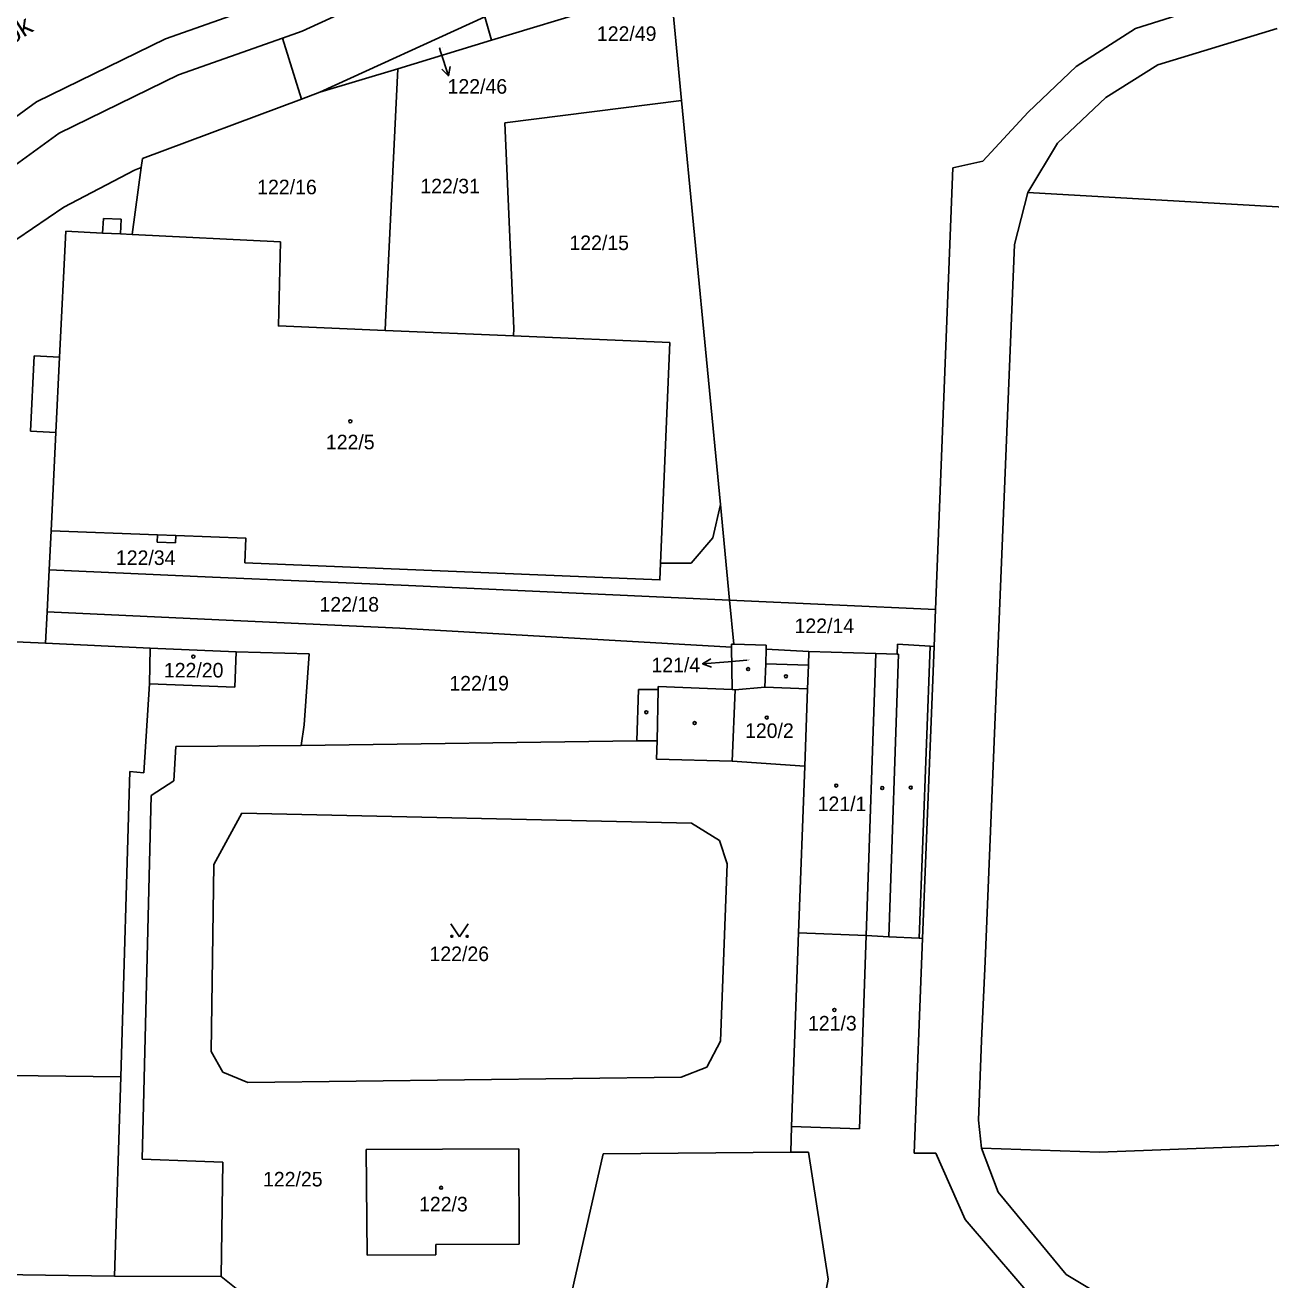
# Model space of a CAD drawing. Extents: x -785744 to -782822, y -1067550 to -1063910.
# Drawn here: x -783434.4 to -783289, y -1065048.6 to -1064902.2 of the extents above; entities that cross this region are included whole.
import ezdxf

# ---------------------------------------------------------------- set-up
doc = ezdxf.new("R2010")
doc.units = 0
for name, color, linetype in [('Hranice parcel', 7, 'Continuous'), ('Parcelní čísla', 7, 'Continuous'), ('Pop_ČP_popisy', 7, 'Continuous'), ('Vnitřní kresba', 7, 'Continuous'), ('Značky budov', 7, 'Continuous'), ('Značky kultur', 7, 'Continuous')]:
    doc.layers.add(name, color=color, linetype=linetype)

msp = doc.modelspace()

# ---------------------------------------------------------------- linework, layer by layer
at = {"layer": 'Hranice parcel'}
for points in [[(-783418.04, -1064903.77), (-783403.59, -1064898.67)], [(-783402.1, -1064902.9), (-783392.86, -1064898.63)], [(-783359.07, -1064897.84), (-783357.81, -1064910.97)], [(-783304.84, -1064902.58), (-783289.73, -1064897.8)], [(-783380.01, -1064903.96), (-783367.37, -1064900.13)], [(-783400.04, -1064910.03), (-783380.77, -1064901.21)], [(-783380.77, -1064901.21), (-783380.01, -1064903.96)], [(-783404.39, -1064903.71), (-783402.1, -1064902.9)], [(-783311.76, -1064907), (-783304.84, -1064902.58)], [(-783433.11, -1064911.15), (-783418.04, -1064903.77)], [(-783416.55, -1064908), (-783404.39, -1064903.71)], [(-783404.39, -1064903.71), (-783402.17, -1064910.83)], [(-783390.94, -1064907.27), (-783380.01, -1064903.96)], [(-783400.04, -1064910.03), (-783390.94, -1064907.27)], [(-783392.38, -1064936.86), (-783390.94, -1064907.27)], [(-783317.37, -1064912.36), (-783311.76, -1064907)], [(-783430.48, -1064914.8), (-783416.55, -1064908)], [(-783402.17, -1064910.83), (-783400.04, -1064910.03)], [(-783445.96, -1064920.48), (-783433.11, -1064911.15)], [(-783420.73, -1064917.76), (-783402.17, -1064910.83)], [(-783378.43, -1064913.59), (-783357.81, -1064910.97)], [(-783357.81, -1064910.97), (-783353.28, -1064958.14)], [(-783322.67, -1064918.07), (-783317.37, -1064912.36)], [(-783443.35, -1064924.13), (-783430.48, -1064914.8)], [(-783378.43, -1064913.59), (-783377.4, -1064937.59)], [(-783420.88, -1064918.79), (-783420.73, -1064917.76)], [(-783429.93, -1064923.44), (-783421.67, -1064919.12)], [(-783421.96, -1064926.63), (-783420.88, -1064918.79)], [(-783421.67, -1064919.12), (-783420.88, -1064918.79)], [(-783328.17, -1064970.39), (-783326.14, -1064918.86)], [(-783326.14, -1064918.86), (-783322.67, -1064918.07)], [(-783437.22, -1064928.4), (-783429.93, -1064923.44)], [(-783425.39, -1064926.46), (-783425.3, -1064924.75)], [(-783425.3, -1064924.75), (-783423.23, -1064924.85)], [(-783423.31, -1064926.56), (-783423.23, -1064924.85)], [(-783430.41, -1064940.93), (-783429.7, -1064926.25)], [(-783429.7, -1064926.25), (-783425.39, -1064926.46)], [(-783423.31, -1064926.56), (-783421.96, -1064926.63)], [(-783421.96, -1064926.63), (-783404.64, -1064927.47)], [(-783404.64, -1064927.47), (-783404.88, -1064937.3), (-783392.43, -1064937.82)], [(-783392.43, -1064937.82), (-783392.38, -1064936.86)], [(-783392.43, -1064937.82), (-783377.44, -1064938.46)], [(-783377.4, -1064937.59), (-783377.44, -1064938.46)], [(-783377.44, -1064938.46), (-783359.2, -1064939.23), (-783360.26, -1064964.99)], [(-783433.81, -1064949.58), (-783433.38, -1064940.79)], [(-783433.38, -1064940.79), (-783430.41, -1064940.93)], [(-783433.81, -1064949.58), (-783430.84, -1064949.72)], [(-783431.4, -1064961.19), (-783430.84, -1064949.72)], [(-783354.18, -1064962.02), (-783353.28, -1064958.14)], [(-783353.28, -1064958.14), (-783352.21, -1064969.3)], [(-783431.63, -1064965.76), (-783431.4, -1064961.19)], [(-783418.98, -1064961.67), (-783431.4, -1064961.19)], [(-783418.98, -1064961.67), (-783419.02, -1064962.53)], [(-783416.86, -1064961.75), (-783416.9, -1064962.62)], [(-783360.26, -1064964.99), (-783360.34, -1064966.94), (-783408.79, -1064964.93), (-783408.66, -1064962.07), (-783416.86, -1064961.75)], [(-783419.02, -1064962.53), (-783416.9, -1064962.62)], [(-783356.71, -1064964.98), (-783354.18, -1064962.02)], [(-783431.86, -1064970.66), (-783431.63, -1064965.76)], [(-783431.63, -1064965.76), (-783412.55, -1064966.61)], [(-783356.71, -1064964.98), (-783360.26, -1064964.99)], [(-783412.55, -1064966.61), (-783390.55, -1064967.55)], [(-783390.55, -1064967.55), (-783352.21, -1064969.3)], [(-783352.21, -1064969.3), (-783328.17, -1064970.39)], [(-783352.21, -1064969.3), (-783351.71, -1064974.44)], [(-783328.34, -1064974.7), (-783328.17, -1064970.39)], [(-783432.05, -1064974.33), (-783431.86, -1064970.66)], [(-783431.86, -1064970.66), (-783413.49, -1064971.52)], [(-783413.49, -1064971.52), (-783390.71, -1064972.58)], [(-783390.71, -1064972.58), (-783351.98, -1064974.77)], [(-783441.69, -1064973.89), (-783432.05, -1064974.33)], [(-783432.05, -1064974.33), (-783419.84, -1064974.88)], [(-783419.92, -1064979.08), (-783419.84, -1064974.88)], [(-783419.84, -1064974.88), (-783409.81, -1064975.31)], [(-783351.99, -1064974.43), (-783351.71, -1064974.44)], [(-783351.99, -1064974.43), (-783351.98, -1064974.77)], [(-783351.98, -1064974.77), (-783351.93, -1064979.73)], [(-783351.71, -1064974.44), (-783347.94, -1064974.54)], [(-783347.95, -1064975), (-783347.94, -1064974.54)], [(-783332.66, -1064975.6), (-783332.6, -1064974.45)], [(-783332.6, -1064974.45), (-783328.82, -1064974.68)], [(-783329.69, -1065008.77), (-783328.34, -1064974.7)], [(-783328.82, -1064974.68), (-783328.34, -1064974.7)], [(-783409.96, -1064979.46), (-783409.81, -1064975.31)], [(-783409.81, -1064975.31), (-783401.28, -1064975.57)], [(-783401.85, -1064983.86), (-783401.28, -1064975.57)], [(-783347.95, -1064975), (-783342.96, -1064975.28)], [(-783343.01, -1064976.88), (-783342.96, -1064975.28)], [(-783342.96, -1064975.28), (-783335.14, -1064975.53)], [(-783335.14, -1064975.53), (-783332.66, -1064975.6)], [(-783343.11, -1064979.63), (-783343.01, -1064976.88)], [(-783419.92, -1064979.08), (-783409.96, -1064979.46)], [(-783363.04, -1064985.72), (-783362.85, -1064979.74)], [(-783362.85, -1064979.74), (-783360.54, -1064979.71)], [(-783360.54, -1064979.36), (-783351.93, -1064979.73)], [(-783360.54, -1064979.71), (-783360.54, -1064979.36)], [(-783351.93, -1064979.73), (-783351.58, -1064979.75)], [(-783351.58, -1064979.75), (-783348.11, -1064979.45)], [(-783348.11, -1064979.45), (-783343.11, -1064979.63)], [(-783343.44, -1064988.68), (-783343.11, -1064979.63)], [(-783402.23, -1064986.27), (-783401.85, -1064983.86)], [(-783417.07, -1064990.39), (-783416.83, -1064986.38)], [(-783416.83, -1064986.38), (-783402.23, -1064986.27)], [(-783402.23, -1064986.27), (-783363.04, -1064985.72)], [(-783363.04, -1064985.72), (-783360.68, -1064985.7)], [(-783360.74, -1064987.87), (-783360.68, -1064985.7)], [(-783360.74, -1064987.87), (-783351.92, -1064988.07)], [(-783351.92, -1064988.07), (-783343.44, -1064988.68)], [(-783344.15, -1065008.14), (-783343.44, -1064988.68)], [(-783419.72, -1064992.11), (-783417.07, -1064990.39)], [(-783420.78, -1065034.55), (-783419.72, -1064992.11)], [(-783412.41, -1065000.15), (-783409.15, -1064994.14)], [(-783409.15, -1064994.14), (-783356.64, -1064995.31)], [(-783356.64, -1064995.31), (-783353.38, -1064997.36)], [(-783353.38, -1064997.36), (-783352.49, -1065000.07)], [(-783412.72, -1065021.96), (-783412.41, -1065000.15)], [(-783353.28, -1065020.76), (-783352.49, -1065000.07)], [(-783344.97, -1065030.72), (-783344.15, -1065008.14)], [(-783344.15, -1065008.14), (-783336.28, -1065008.43)], [(-783337.04, -1065031.01), (-783336.28, -1065008.43)], [(-783336.28, -1065008.43), (-783333.61, -1065008.6)], [(-783333.61, -1065008.6), (-783330.07, -1065008.76)], [(-783330.68, -1065033.82), (-783329.69, -1065008.77)], [(-783330.07, -1065008.76), (-783329.69, -1065008.77)], [(-783354.87, -1065023.78), (-783353.28, -1065020.76)], [(-783412.72, -1065021.96), (-783411.35, -1065024.38)], [(-783411.35, -1065024.38), (-783408.46, -1065025.59)], [(-783357.86, -1065024.98), (-783354.87, -1065023.78)], [(-783408.46, -1065025.59), (-783357.86, -1065024.98)], [(-783345.08, -1065033.73), (-783344.97, -1065030.72)], [(-783344.97, -1065030.72), (-783337.04, -1065031.01)], [(-783394.63, -1065033.41), (-783376.82, -1065033.33)], [(-783394.63, -1065033.41), (-783394.5, -1065045.74)], [(-783376.82, -1065033.33), (-783376.77, -1065044.45)], [(-783420.78, -1065034.55), (-783414.5, -1065034.78)], [(-783414.5, -1065034.78), (-783411.37, -1065034.9)], [(-783411.56, -1065048.23), (-783411.37, -1065034.9)], [(-783372.09, -1065056.54), (-783366.98, -1065033.91)], [(-783366.98, -1065033.91), (-783345.08, -1065033.73)], [(-783345.08, -1065033.73), (-783343, -1065033.71)], [(-783343, -1065033.71), (-783340.71, -1065048.53)], [(-783330.68, -1065033.82), (-783328.14, -1065033.82)], [(-783328.14, -1065033.82), (-783324.71, -1065041.56)], [(-783324.71, -1065041.56), (-783315.49, -1065052.3)], [(-783386.49, -1065044.5), (-783376.77, -1065044.45)], [(-783386.49, -1065044.5), (-783386.48, -1065045.7)], [(-783394.5, -1065045.74), (-783386.48, -1065045.7)], [(-783458.88, -1065047.67), (-783424.02, -1065048.18)], [(-783424.02, -1065048.18), (-783411.56, -1065048.23)], [(-783411.56, -1065048.23), (-783407.85, -1065051.2)], [(-783341.44, -1065052.54), (-783340.71, -1065048.53)]]:
    msp.add_lwpolyline(points, dxfattribs=at)
at = {"layer": 'Pop_ČP_popisy'}
for p, q in [((-783385.94, -1064905.25), (-783385.01, -1064908.1)), ((-783352.38, -1064976.48), (-783355.37, -1064976.71))]:
    msp.add_line(p, q, dxfattribs=at)
for points in [[(-783386.07, -1064904.85), (-783385.94, -1064905.25)], [(-783384.84, -1064907), (-783385.01, -1064908.1), (-783385.8, -1064907.31)], [(-783354.34, -1064977.13), (-783355.37, -1064976.71), (-783354.41, -1064976.14)], [(-783350.18, -1064976.31), (-783352.38, -1064976.48)]]:
    msp.add_lwpolyline(points, dxfattribs=at)
at = {"layer": 'Vnitřní kresba'}
for points in [[(-783302.21, -1064906.83), (-783288.28, -1064902.59)], [(-783308.31, -1064910.62), (-783302.21, -1064906.83)], [(-783313.92, -1064915.98), (-783308.31, -1064910.62)], [(-783317.4, -1064921.73), (-783313.92, -1064915.98)], [(-783318.94, -1064927.8), (-783317.4, -1064921.73)], [(-783317.4, -1064921.73), (-783248.12, -1064925.69)], [(-783425.39, -1064926.46), (-783423.31, -1064926.56)], [(-783322.4, -1065011.48), (-783318.94, -1064927.8)], [(-783430.84, -1064949.72), (-783430.41, -1064940.93)], [(-783418.98, -1064961.67), (-783416.86, -1064961.75)], [(-783330.07, -1065008.76), (-783328.82, -1064974.68)], [(-783348, -1064976.74), (-783347.95, -1064975)], [(-783336.28, -1065008.43), (-783335.14, -1064975.53)], [(-783333.61, -1065008.6), (-783332.51, -1064975.61)], [(-783332.66, -1064975.6), (-783332.51, -1064975.61)], [(-783348.11, -1064979.45), (-783348, -1064976.74)], [(-783348, -1064976.74), (-783343.01, -1064976.88)], [(-783420.6, -1064989.43), (-783419.92, -1064979.08)], [(-783360.68, -1064985.7), (-783360.54, -1064979.71)], [(-783351.92, -1064988.07), (-783351.58, -1064979.75)], [(-783423.25, -1065024.92), (-783422.23, -1064989.29)], [(-783422.23, -1064989.29), (-783420.6, -1064989.43)], [(-783322.79, -1065020.69), (-783322.4, -1065011.48)], [(-783323.17, -1065029.97), (-783322.79, -1065020.69)], [(-783458.63, -1065024.51), (-783423.25, -1065024.92)], [(-783424.02, -1065048.18), (-783423.25, -1065024.92)], [(-783323.17, -1065029.97), (-783322.79, -1065033.26)], [(-783309.05, -1065033.7), (-783251.67, -1065031.55)], [(-783322.79, -1065033.26), (-783309.05, -1065033.7)], [(-783322.79, -1065033.26), (-783320.85, -1065038.39)], [(-783320.85, -1065038.39), (-783312.94, -1065048.01)], [(-783312.94, -1065048.01), (-783301.76, -1065054.67)]]:
    msp.add_lwpolyline(points, dxfattribs=at)
at = {"layer": 'Značky budov'}
for centre in [(-783396.48, -1064948.42), (-783414.81, -1064975.89), (-783350.05, -1064977.34), (-783345.64, -1064978.18), (-783361.93, -1064982.38), (-783356.29, -1064983.64), (-783347.87, -1064983), (-783339.76, -1064990.93), (-783334.4, -1064991.22), (-783331.06, -1064991.16), (-783339.98, -1065017.12), (-783385.88, -1065037.88)]:
    msp.add_circle(centre, 0.175, dxfattribs=at)
at = {"layer": 'Značky kultur'}
for p, q in [((-783384.74, -1065007.08), (-783383.74, -1065008.58)), ((-783383.74, -1065008.58), (-783382.74, -1065007.08))]:
    msp.add_line(p, q, dxfattribs=at)
for centre in [(-783384.64, -1065008.53), (-783382.84, -1065008.53)]:
    msp.add_circle(centre, 0.112, dxfattribs=at)

# ---------------------------------------------------------------- texts
at = {"layer": 'Parcelní čísla'}
for s, height, p in [('122/46', 0.1, (-783386.07, -1064904.85)), ('122/16', 1.7, (-783407.35, -1064921.93)), ('122/31', 1.7, (-783388.31, -1064921.82)), ('122/15', 1.7, (-783370.91, -1064928.44)), ('122/5', 1.7, (-783399.33, -1064951.69)), ('122/34', 1.7, (-783423.84, -1064965.19)), ('122/18', 1.7, (-783400.08, -1064970.63)), ('122/14', 1.7, (-783344.63, -1064973.14)), ('121/4', 0.1, (-783350.18, -1064976.31)), ('122/20', 1.7, (-783418.24, -1064978.32)), ('122/19', 1.7, (-783384.92, -1064979.84)), ('120/2', 1.7, (-783350.41, -1064985.38)), ('121/1', 1.7, (-783341.93, -1064993.92)), ('122/26', 1.7, (-783387.24, -1065011.42)), ('121/3', 1.7, (-783343.06, -1065019.52)), ('122/25', 1.7, (-783406.67, -1065037.72)), ('122/3', 1.7, (-783388.46, -1065040.63))]:
    msp.add_text(s, height=height, dxfattribs=at).set_placement(p)
at = {"layer": 'Pop_ČP_popisy'}
msp.add_text('Červený potok', height=2.3, rotation=32.5878, dxfattribs=at).set_placement((-783450.05, -1064913.51))
for s, p in [('122/49', (-783367.7, -1064904.03)), ('122/46', (-783385.13, -1064910.19)), ('121/4', (-783361.33, -1064977.71))]:
    msp.add_text(s, height=1.7, dxfattribs=at).set_placement(p)

doc.saveas('drawing.dxf')
